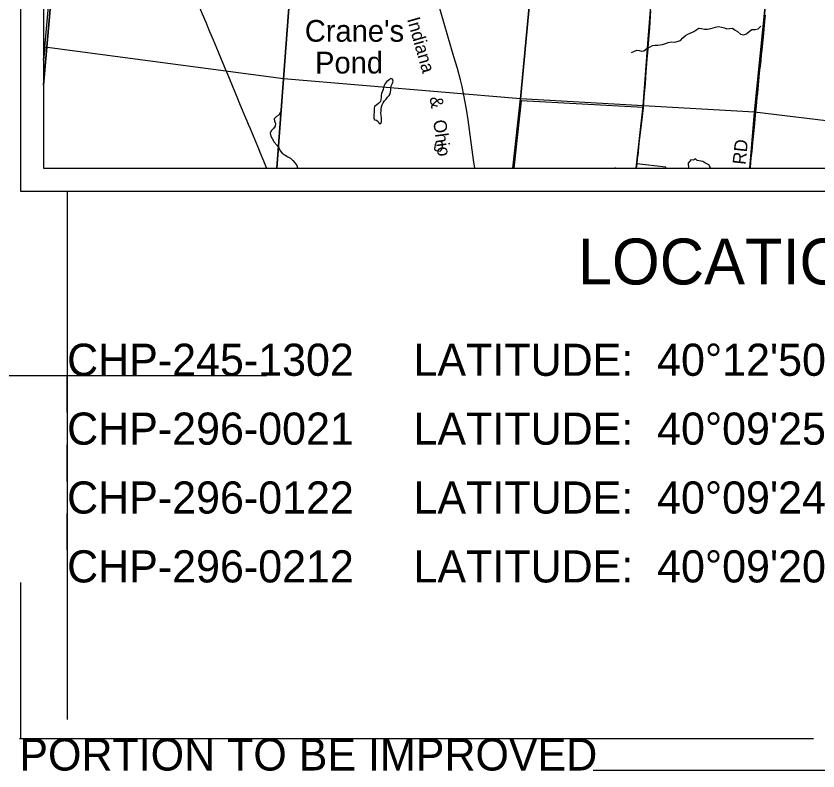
# Model space of a CAD drawing. Extents: x 831 to 1552, y 430 to 870.
# Drawn here: x 943.4 to 1013.2, y 598.4 to 664.2 of the extents above; entities that cross this region are included whole.
import ezdxf

# ---------------------------------------------------------------- set-up
doc = ezdxf.new("R2010")
doc.units = 0
for name, color, linetype in [('GM_X_Corporation', 7, 'Continuous'), ('GM_X_County_Road', 7, 'Continuous'), ('GM_X_Minor_Lake', 7, 'Continuous'), ('GM_X_Minor_River', 7, 'Continuous'), ('GM_X_Minor_River_Text', 7, 'Continuous'), ('GM_X_Rail_Line', 7, 'Continuous'), ('GM_X_Rail_Line_Text', 7, 'Continuous'), ('GM_X_State_Route', 7, 'Continuous'), ('GM_X_Township_Road', 7, 'Continuous'), ('GM_X_Township_Road_Text', 7, 'Continuous'), ('GM_X_US_Route', 7, 'Continuous'), ('SC_Scratch1', 7, 'Continuous'), ('SH_Data', 7, 'Continuous'), ('SH_Text', 7, 'Continuous')]:
    doc.layers.add(name, color=color, linetype=linetype)

msp = doc.modelspace()

# ---------------------------------------------------------------- linework, layer by layer
at = {"layer": 'GM_X_Corporation'}
msp.add_lwpolyline([(957.479, 781.045), (956.56, 771.006), (955.451, 760.717), (953.653, 740.871), (952.689, 730.885), (949.971, 703.401), (947.763, 681.071), (945.766, 658.183), (945.766, 650.938), (1069.909, 650.938), (1070.34, 654.531), (1072.813, 675.454), (1078.126, 715.958), (1081.227, 740.59), (1081.766, 744.853), (1081.766, 786.938)], dxfattribs=at)
for points in [[(945.766, 741.831), (945.766, 658.183), (947.763, 681.071), (949.971, 703.401), (952.689, 730.885), (953.653, 740.871)], [(945.766, 681.274), (945.766, 661.485), (945.863, 661.476), (947.656, 681.105)], [(947.656, 681.105), (968.2, 679.179), (966.669, 658.742), (945.863, 661.476)], [(968.2, 679.179), (989.239, 677.411), (987.314, 656.98), (966.669, 658.742)], [(989.239, 677.411), (1009.676, 675.38), (1007.707, 655.818), (987.314, 656.98)], [(1030.47, 673.244), (1028.346, 653.321), (1007.707, 655.818), (1009.676, 675.38)], [(945.766, 661.485), (945.766, 660.358), (945.863, 661.476)], [(945.766, 660.358), (945.766, 650.938), (966.073, 650.938), (966.669, 658.742), (945.863, 661.476)], [(966.073, 650.938), (986.648, 650.938), (987.314, 656.98), (966.669, 658.742)], [(986.648, 650.938), (1007.28, 650.938), (1007.707, 655.818), (987.314, 656.98)], [(986.721, 650.938), (999.958, 650.938), (999.967, 651.039), (997.458, 651.338), (998.005, 656.227), (987.359, 656.804)], [(1007.28, 650.938), (1028.103, 650.938), (1028.346, 653.321), (1007.707, 655.818)]]:
    msp.add_lwpolyline(points, close=True, dxfattribs=at)
at = {"layer": 'GM_X_County_Road'}
msp.add_lwpolyline([(995.566, 650.988), (995.516, 650.938), (995.621, 650.938)], dxfattribs=at)
msp.add_arc((996.335, 651.773), 1.099, 225.573, 229.47731, dxfattribs=at)
at = {"layer": 'GM_X_Minor_Lake'}
for points in [[(975.988, 658.762), (975.858, 658.65), (975.658, 658.486), (975.52, 658.314), (975.426, 658.149), (975.37, 657.967), (975.345, 657.793), (975.297, 657.642), (975.196, 657.454), (975.178, 657.273), (975.168, 657.106), (975.135, 656.917), (975.11, 656.758), (974.971, 656.601), (974.788, 656.467), (974.604, 656.326), (974.556, 656.167), (974.561, 656), (974.558, 655.803), (974.532, 655.621), (974.523, 655.47), (974.535, 655.303), (974.608, 655.143), (974.782, 655.125), (974.916, 655.009), (975.004, 654.848), (975.105, 654.842)], [(975.105, 654.842), (975.156, 654.839), (975.204, 655.005), (975.209, 655.369), (975.174, 655.544), (975.155, 655.756), (975.165, 655.915), (975.175, 656.097), (975.208, 656.294), (975.264, 656.452), (975.342, 656.641), (975.458, 656.798), (975.605, 656.97), (975.72, 657.128), (975.859, 657.27), (975.944, 657.42), (975.985, 657.579), (976.003, 657.776), (976.013, 657.958), (976.077, 658.169), (976.155, 658.35), (976.219, 658.523), (976.168, 658.691), (975.988, 658.762)], [(979.963, 653.197), (979.884, 652.971), (979.836, 652.804), (979.818, 652.615), (979.975, 652.491), (980.14, 652.443), (980.306, 652.433), (980.376, 652.493)], [(980.376, 652.493), (980.429, 652.538), (980.5, 652.704), (980.525, 652.87), (980.528, 653.037), (980.447, 653.212), (980.281, 653.268), (980.115, 653.255), (979.963, 653.197)], [(1001.932, 651.392), (1001.915, 651.263), (1001.935, 651.057), (1001.908, 650.938)], [(1003.866, 650.938), (1003.848, 651.046), (1003.729, 651.23), (1003.541, 651.324), (1003.375, 651.41), (1003.202, 651.541), (1003.013, 651.552), (1002.861, 651.576), (1002.71, 651.616), (1002.567, 651.748), (1002.376, 651.636), (1002.164, 651.677), (1002.056, 651.549), (1001.932, 651.392)]]:
    msp.add_lwpolyline(points, dxfattribs=at)
at = {"layer": 'GM_X_Minor_River'}
for points in [[(996.982, 661.031), (997.234, 661.134), (997.448, 661.215), (997.637, 661.197), (997.849, 661.149), (998.055, 661.176), (998.323, 661.378), (998.599, 661.526), (998.82, 661.629), (999.033, 661.664), (999.284, 661.661), (999.474, 661.689), (999.672, 661.716), (999.939, 661.796), (1000.168, 661.9), (1000.48, 661.941), (1000.723, 661.93), (1000.967, 661.972), (1001.241, 662.075), (1001.45, 662.315), (1001.695, 662.502), (1001.902, 662.613), (1002.101, 662.717), (1002.407, 662.864), (1002.66, 663.021), (1002.859, 663.147), (1003.086, 663.106), (1003.351, 663.049), (1003.594, 663.046), (1003.883, 663.118), (1004.104, 663.168), (1004.295, 663.234), (1004.569, 663.276), (1004.834, 663.242), (1005.076, 663.162), (1005.272, 663.076), (1005.524, 663.111), (1005.767, 663.145), (1006, 662.975), (1006.203, 662.843), (1006.473, 662.619), (1006.753, 662.57), (1006.998, 662.658), (1007.228, 662.844), (1007.474, 663.039), (1007.74, 663.035), (1008.006, 663.092), (1008.245, 663.324)], [(966.516, 656.674), (966.486, 656.424), (966.464, 656.211), (966.451, 655.998), (966.368, 655.772), (966.256, 655.577), (966.047, 655.439), (965.852, 655.247), (965.868, 655.033), (965.976, 654.824), (965.947, 654.604), (965.797, 654.411), (965.601, 654.211), (965.504, 654.008), (965.565, 653.747), (965.688, 653.545), (965.846, 653.213), (966.118, 652.916), (966.292, 652.652), (966.362, 652.451), (966.554, 652.255), (966.814, 652.08), (967.053, 651.943), (967.285, 651.815), (967.476, 651.603), (967.674, 651.377), (967.82, 651.182), (967.898, 650.974), (967.913, 650.938)]]:
    msp.add_lwpolyline(points, dxfattribs=at)
at = {"layer": 'GM_X_Rail_Line'}
for points in [[(997.388, 650.938), (997.987, 656.381), (998.443, 662.173), (999.567, 676.345), (1001.482, 696.666), (1003.414, 714.776), (1003.551, 716.542), (1004.517, 727.567), (1005.667, 742.027), (1005.605, 743.565), (1005.257, 745.206), (1004.732, 746.62), (1003.92, 748.118), (1002.725, 749.701), (998.874, 754.713), (995.664, 758.989), (994.502, 760.652), (993.842, 762.104), (993.466, 763.719), (993.405, 765.341), (993.538, 767.661), (994.84, 786.938)], [(983.322, 650.938), (983.224, 651.668), (982.874, 654.292), (982.752, 655.16), (982.608, 656.099), (982.381, 657.317), (982.217, 658.061), (982.078, 658.634), (981.814, 659.615), (981.517, 660.634), (980.134, 665.355)]]:
    msp.add_lwpolyline(points, dxfattribs=at)
at = {"layer": 'GM_X_State_Route'}
for points in [[(954.697, 676.092), (954.877, 675.664), (955.392, 674.43), (955.619, 673.891), (956.055, 672.848), (956.891, 670.841), (957.051, 670.46), (957.314, 669.832), (957.566, 669.238), (957.834, 668.596), (958.101, 667.94), (958.816, 666.248), (959.172, 665.375), (959.299, 665.078), (959.582, 664.402), (959.887, 663.668), (960.221, 662.865), (960.529, 662.132), (960.961, 661.087), (961.295, 660.284), (961.456, 659.9)], [(961.456, 659.9), (961.502, 659.791), (961.866, 658.92), (962.239, 658.012), (962.62, 657.094), (962.743, 656.795), (963.202, 655.694), (963.355, 655.34), (963.464, 655.077), (963.593, 654.767), (963.752, 654.402), (964.168, 653.418), (964.492, 652.652), (964.61, 652.351), (964.924, 651.593), (965.106, 651.157), (965.197, 650.938)]]:
    msp.add_lwpolyline(points, dxfattribs=at)
at = {"layer": 'GM_X_Township_Road'}
for points in [[(1007.811, 655.864), (1007.857, 656.346), (1007.934, 657.109), (1007.972, 657.484), (1008.041, 658.176), (1008.143, 659.215), (1008.169, 659.475), (1008.209, 659.846), (1008.266, 660.364), (1008.315, 660.821), (1008.357, 661.229), (1008.416, 661.835), (1008.499, 662.676), (1008.605, 663.752), (1008.656, 664.284)], [(1007.33, 650.938), (1007.336, 651.009), (1007.419, 651.806), (1007.482, 652.426), (1007.555, 653.192), (1007.659, 654.231), (1007.716, 654.837), (1007.781, 655.542), (1007.811, 655.864)]]:
    msp.add_lwpolyline(points, dxfattribs=at)
at = {"layer": 'GM_X_US_Route'}
msp.add_line((997.423, 650.938), (997.466, 651.327), dxfattribs=at)
for points in [[(998.013, 656.217), (998.097, 657.163), (998.191, 658.289), (998.265, 659.343), (998.321, 660.062), (998.386, 660.768), (998.384, 660.78), (998.396, 660.916), (998.397, 660.954), (998.429, 661.387), (998.46, 661.821), (998.565, 663.184), (998.68, 664.696)], [(997.466, 651.327), (997.517, 651.79), (997.549, 652.086), (997.662, 653.099), (997.867, 654.965), (998.013, 656.217)]]:
    msp.add_lwpolyline(points, dxfattribs=at)
at = {"layer": 'SC_Scratch1'}
for p, q in [((947.816, 648.938), (947.816, 602.925)), ((965.186, 632.855), (926.186, 632.855)), ((947.816, 629.655), (947.816, 632.855)), ((947.816, 623.655), (947.816, 626.855)), ((947.816, 617.655), (947.816, 620.855)), ((943.766, 614.855), (943.766, 601.271)), ((943.655, 601.271), (1012.829, 601.271))]:
    msp.add_line(p, q, dxfattribs=at)
at = {"layer": 'SH_Data'}
for p, q in [((943.766, 788.938), (943.766, 648.938)), ((945.766, 786.938), (945.766, 650.938)), ((945.766, 650.938), (1081.766, 650.938)), ((943.766, 648.938), (1083.766, 648.938)), ((1057.766, 598.471), (993.64, 598.471))]:
    msp.add_line(p, q, dxfattribs=at)

# ---------------------------------------------------------------- texts
at = {"layer": 'GM_X_Minor_River_Text'}
for s, rotation, p in [("Crane's", 0.01531, (968.525, 661.96)), ('Pond', 0.01504, (969.42, 659.193))]:
    msp.add_text(s, height=1.894, rotation=rotation, dxfattribs=at).set_placement(p)
at = {"layer": 'GM_X_Rail_Line_Text'}
for s, height, rotation, p in [('Indiana', 1.1326, 285.99788, (977.42, 663.927)), ('&', 1.133, 280.21484, (979.379, 657.095)), ('Ohio', 1.1326, 277.77471, (979.698, 655.091))]:
    msp.add_text(s, height=height, rotation=rotation, dxfattribs=at).set_placement(p)
at = {"layer": 'GM_X_Township_Road_Text'}
msp.add_text('RD', height=1.1364, rotation=84.0934, dxfattribs=at).set_placement((1006.91, 651.213))
at = {"layer": 'SH_Text'}
for s, height, p in [('LOCATION MAP', 4, (992.305, 640.813)), ('CHP-245-1302     LATITUDE:  40°12\'50"     LONGITUDE:  83°40\'44"', 2.8, (947.816, 632.855)), ('CHP-296-0021     LATITUDE:  40°09\'25"     LONGITUDE:  83°47\'08"', 2.8, (947.816, 626.855)), ('CHP-296-0122     LATITUDE:  40°09\'24"     LONGITUDE:  83°46\'00"', 2.8, (947.816, 620.855)), ('CHP-296-0212     LATITUDE:  40°09\'20"     LONGITUDE:  83°44\'58"', 2.8, (947.816, 614.855)), ('PORTION TO BE IMPROVED', 2.8, (943.655, 598.471))]:
    msp.add_text(s, height=height, dxfattribs=at).set_placement(p)

doc.saveas('drawing.dxf')
